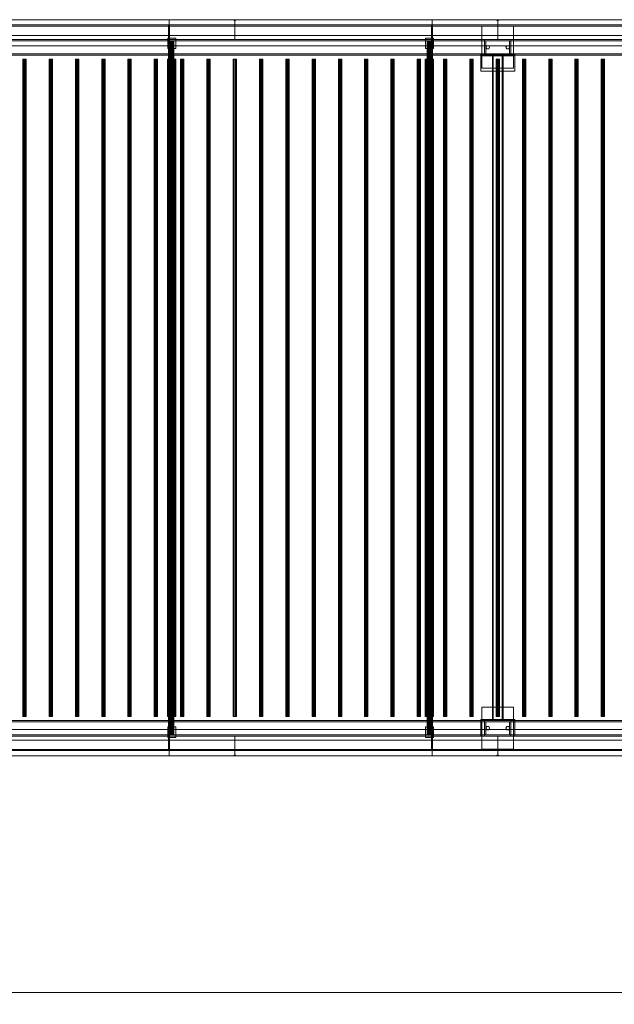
# Model space of a CAD drawing. Header units: millimetres. Extents: x -2233 to 65662, y -50530 to 6847.
# Tile 696 of 802: x 47643 to 49904, y -20345 to -16600. Entities that reach past the tile are written whole.
import ezdxf

# ---------------------------------------------------------------- set-up
doc = ezdxf.new("R2010")
doc.units = ezdxf.units.MM
doc.layers.add('COTAS_O', color=1, linetype='Continuous', lineweight=0)
doc.layers.add('superior_secador', color=7, linetype='Continuous', lineweight=0)
doc.dimstyles.new('R19_100', dxfattribs={"dimtxt": 250, "dimasz": 150, "dimexe": 150, "dimexo": 80, "dimgap": 100, "dimtad": 1, "dimtih": 1, "dimtoh": 1, "dimdsep": 46, "dimcen": 0.09, "dimadec": 0, "dimazin": 0, "dimtfac": 1, "dimtdec": 4, "dimtofl": 0, "dimtmove": 0, "dimatfit": 3, "dimfxl": 1, "dimtolj": 1, "dimtzin": 0, "dimarcsym": 0})

# ---------------------------------------------------------------- blocks, each defined once
blk = doc.blocks.new('DIM_R32_36')
at = {"layer": 'COTAS_O'}
for p, q in [((40461.1, -19400), (40461.1, -20300)), ((60461.1, -19400), (60461.1, -20300)), ((40461.1, -20300), (40611.1, -20255)), ((60461.1, -20300), (60311.1, -20255)), ((40461.1, -20300), (60461.1, -20300)), ((40461.1, -20300), (40611.1, -20345)), ((60461.1, -20300), (60311.1, -20345))]:
    blk.add_line(p, q, dxfattribs=at)
blk.add_text('20000 O', height=250, dxfattribs=at).set_placement((50461.1, -20200))

msp = doc.modelspace()

# ---------------------------------------------------------------- linework, layer by layer
at = {"layer": 'superior_secador'}
for p, q in [((40461.134, -16600), (60461.134, -16600)), ((60461.134, -16620), (40461.134, -16620)), ((60461.134, -16624), (40461.134, -16624)), ((47211.134, -16600), (48211.134, -16600)), ((47461.134, -16600), (48461.134, -16600)), ((48209.134, -19380), (48209.134, -16620)), ((48209.134, -16620), (48213.134, -16620)), ((48211.134, -16600), (48211.134, -19400)), ((48211.134, -16600), (49211.134, -16600)), ((48213.134, -16620), (48213.134, -19380)), ((48458.134, -16603), (48458.134, -16600)), ((48458.134, -16600), (48464.134, -16600)), ((48464.134, -16603), (48458.134, -16603)), ((48461.134, -16600), (48461.134, -16675)), ((48461.134, -16600), (49461.134, -16600)), ((48464.134, -16600), (48464.134, -16603)), ((49209.134, -19380), (49209.134, -16620)), ((49209.134, -16620), (49213.134, -16620)), ((49211.134, -16600), (49211.134, -19400)), ((49211.134, -16600), (50211.134, -16600)), ((49213.134, -16620), (49213.134, -19380)), ((49401.134, -16785), (49401.134, -16625)), ((49401.134, -16625), (49521.134, -16625)), ((49458.134, -16603), (49458.134, -16600)), ((49458.134, -16600), (49464.134, -16600)), ((49464.134, -16603), (49458.134, -16603)), ((49461.134, -16600), (49461.134, -16675)), ((49461.134, -16600), (50236.134, -16600)), ((49464.134, -16600), (49464.134, -16603)), ((49521.134, -16625), (49521.134, -16785)), ((40811.134, -16660), (60111.134, -16660)), ((40461.134, -16675), (60461.134, -16675)), ((60461.134, -16680), (40461.134, -16680)), ((60111.134, -16700), (40811.134, -16700)), ((48461.134, -16675), (47461.134, -16675)), ((48206.134, -16710), (48206.134, -16670)), ((48206.134, -16670), (48236.134, -16670)), ((48213.406, -16680), (48213.134, -16680)), ((48213.134, -16680), (48213.134, -19320)), ((48214.206, -16680), (48213.406, -16680)), ((48213.406, -16680), (48213.406, -19320)), ((48215.477, -16680), (48214.206, -16680)), ((48214.206, -16680), (48214.206, -19320)), ((48217.134, -16680), (48215.477, -16680)), ((48215.477, -16680), (48215.477, -19320)), ((48219.063, -16680), (48217.134, -16680)), ((48217.134, -16680), (48217.134, -19320)), ((48221.134, -16680), (48219.063, -16680)), ((48219.063, -16680), (48219.063, -19320)), ((48223.204, -16680), (48221.134, -16680)), ((48221.134, -16680), (48221.134, -19320)), ((48225.134, -16680), (48223.204, -16680)), ((48223.204, -16680), (48223.204, -19320)), ((48226.791, -16680), (48225.134, -16680)), ((48225.134, -16680), (48225.134, -19320)), ((48228.062, -16680), (48226.791, -16680)), ((48226.791, -16680), (48226.791, -19320)), ((48228.861, -16680), (48228.062, -16680)), ((48228.062, -16680), (48228.062, -19320)), ((48228.861, -16680), (48229.134, -16680)), ((48228.861, -16680), (48228.861, -19320)), ((48229.134, -19320), (48229.134, -16680)), ((48236.134, -16670), (48236.134, -16710)), ((49461.134, -16675), (48461.134, -16675)), ((49186.134, -16710), (49186.134, -16670)), ((49186.134, -16670), (49216.134, -16670)), ((49193.406, -16680), (49193.134, -16680)), ((49193.134, -16680), (49193.134, -19320)), ((49194.206, -16680), (49193.406, -16680)), ((49193.406, -16680), (49193.406, -19320)), ((49195.477, -16680), (49194.206, -16680)), ((49194.206, -16680), (49194.206, -19320)), ((49197.134, -16680), (49195.477, -16680)), ((49195.477, -16680), (49195.477, -19320)), ((49199.063, -16680), (49197.134, -16680)), ((49197.134, -16680), (49197.134, -19320)), ((49201.134, -16680), (49199.063, -16680)), ((49199.063, -16680), (49199.063, -19320)), ((49203.204, -16680), (49201.134, -16680)), ((49201.134, -16680), (49201.134, -19320)), ((49205.134, -16680), (49203.204, -16680)), ((49203.204, -16680), (49203.204, -19320)), ((49206.791, -16680), (49205.134, -16680)), ((49205.134, -16680), (49205.134, -19320)), ((49208.062, -16680), (49206.791, -16680)), ((49206.791, -16680), (49206.791, -19320)), ((49208.861, -16680), (49208.062, -16680)), ((49208.062, -16680), (49208.062, -19320)), ((49208.861, -16680), (49209.134, -16680)), ((49208.861, -16680), (49208.861, -19320)), ((49209.134, -19320), (49209.134, -16680)), ((49216.134, -16670), (49216.134, -16710)), ((49411.134, -16680), (49411.134, -16675)), ((49411.134, -16675), (49511.134, -16675)), ((49511.134, -16680), (49411.134, -16680)), ((49411.134, -16730), (49411.134, -16680)), ((49411.134, -16680), (49416.134, -16680)), ((49416.134, -16680), (49416.134, -16730)), ((49416.134, -16705), (49419.634, -16698.938)), ((49419.634, -16698.938), (49426.634, -16698.938)), ((49426.634, -16698.938), (49430.134, -16705)), ((50236.134, -16675), (49461.134, -16675)), ((49492.134, -16705), (49495.634, -16698.938)), ((49495.634, -16698.938), (49502.634, -16698.938)), ((49502.634, -16698.938), (49506.134, -16705)), ((49506.134, -16730), (49506.134, -16680)), ((49506.134, -16680), (49511.134, -16680)), ((49511.134, -16675), (49511.134, -16680)), ((49511.134, -16680), (49511.134, -16730)), ((40461.134, -16730), (60461.134, -16730)), ((60461.134, -16735), (40461.134, -16735)), ((48236.134, -16710), (48206.134, -16710)), ((49216.134, -16710), (49186.134, -16710)), ((49396.134, -16738), (49396.134, -16733)), ((49396.134, -16733), (49526.134, -16733)), ((49396.134, -16796), (49396.134, -16733)), ((49526.134, -16738), (49396.134, -16738)), ((49411.134, -16735), (49411.134, -16730)), ((49411.134, -16730), (49511.134, -16730)), ((49416.134, -16730), (49411.134, -16730)), ((49511.134, -16735), (49411.134, -16735)), ((49419.634, -16711.062), (49416.134, -16705)), ((49426.634, -16711.062), (49419.634, -16711.062)), ((49430.134, -16705), (49426.634, -16711.062)), ((49441.134, -19265), (49441.134, -16735)), ((49441.134, -16735), (49481.134, -16735)), ((49441.134, -16735), (49444.134, -16735)), ((49444.134, -16735), (49444.134, -19265)), ((49478.134, -19265), (49478.134, -16735)), ((49478.134, -16735), (49481.134, -16735)), ((49481.134, -16735), (49481.134, -19265)), ((49495.634, -16711.062), (49492.134, -16705)), ((49502.634, -16711.062), (49495.634, -16711.062)), ((49506.134, -16705), (49502.634, -16711.062)), ((49511.134, -16730), (49506.134, -16730)), ((49511.134, -16730), (49511.134, -16735)), ((49526.134, -16733), (49526.134, -16738)), ((49526.134, -16733), (49526.134, -16796)), ((47655.997, -16750), (47654.784, -16750)), ((47654.784, -16750), (47654.784, -19250)), ((47659.172, -16750), (47655.997, -16750)), ((47655.997, -16750), (47655.997, -19250)), ((47663.096, -16750), (47659.172, -16750)), ((47659.172, -16750), (47659.172, -19250)), ((47666.271, -16750), (47663.096, -16750)), ((47663.096, -16750), (47663.096, -19250)), ((47666.271, -16750), (47667.484, -16750)), ((47666.271, -16750), (47666.271, -19250)), ((47667.484, -19250), (47667.484, -16750)), ((47755.997, -16750), (47754.784, -16750)), ((47754.784, -16750), (47754.784, -19250)), ((47759.172, -16750), (47755.997, -16750)), ((47755.997, -16750), (47755.997, -19250)), ((47763.096, -16750), (47759.172, -16750)), ((47759.172, -16750), (47759.172, -19250)), ((47766.271, -16750), (47763.096, -16750)), ((47763.096, -16750), (47763.096, -19250)), ((47766.271, -16750), (47767.484, -16750)), ((47766.271, -16750), (47766.271, -19250)), ((47767.484, -19250), (47767.484, -16750)), ((47855.997, -16750), (47854.784, -16750)), ((47854.784, -16750), (47854.784, -19250)), ((47859.172, -16750), (47855.997, -16750)), ((47855.997, -16750), (47855.997, -19250)), ((47863.096, -16750), (47859.172, -16750)), ((47859.172, -16750), (47859.172, -19250)), ((47866.271, -16750), (47863.096, -16750)), ((47863.096, -16750), (47863.096, -19250)), ((47866.271, -16750), (47867.484, -16750)), ((47866.271, -16750), (47866.271, -19250)), ((47867.484, -19250), (47867.484, -16750)), ((47955.997, -16750), (47954.784, -16750)), ((47954.784, -16750), (47954.784, -19250)), ((47959.172, -16750), (47955.997, -16750)), ((47955.997, -16750), (47955.997, -19250)), ((47963.096, -16750), (47959.172, -16750)), ((47959.172, -16750), (47959.172, -19250)), ((47966.271, -16750), (47963.096, -16750)), ((47963.096, -16750), (47963.096, -19250)), ((47966.271, -16750), (47967.484, -16750)), ((47966.271, -16750), (47966.271, -19250)), ((47967.484, -19250), (47967.484, -16750)), ((48055.997, -16750), (48054.784, -16750)), ((48054.784, -16750), (48054.784, -19250)), ((48059.172, -16750), (48055.997, -16750)), ((48055.997, -16750), (48055.997, -19250)), ((48063.096, -16750), (48059.172, -16750)), ((48059.172, -16750), (48059.172, -19250)), ((48066.271, -16750), (48063.096, -16750)), ((48063.096, -16750), (48063.096, -19250)), ((48066.271, -16750), (48067.484, -16750)), ((48066.271, -16750), (48066.271, -19250)), ((48067.484, -19250), (48067.484, -16750)), ((48155.997, -16750), (48154.784, -16750)), ((48154.784, -16750), (48154.784, -19250)), ((48159.172, -16750), (48155.997, -16750)), ((48155.997, -16750), (48155.997, -19250)), ((48163.096, -16750), (48159.172, -16750)), ((48159.172, -16750), (48159.172, -19250)), ((48166.271, -16750), (48163.096, -16750)), ((48163.096, -16750), (48163.096, -19250)), ((48166.271, -16750), (48167.484, -16750)), ((48166.271, -16750), (48166.271, -19250)), ((48167.484, -19250), (48167.484, -16750)), ((48205.679, -16750), (48205.134, -16750)), ((48205.134, -16750), (48205.134, -19250)), ((48207.277, -16750), (48205.679, -16750)), ((48205.679, -16750), (48205.679, -19250)), ((48209.82, -16750), (48207.277, -16750)), ((48207.277, -16750), (48207.277, -19250)), ((48213.134, -16750), (48209.82, -16750)), ((48209.82, -16750), (48209.82, -19250)), ((48216.993, -16750), (48213.134, -16750)), ((48213.134, -16750), (48213.134, -19250)), ((48221.134, -16750), (48216.993, -16750)), ((48216.993, -16750), (48216.993, -19250)), ((48225.275, -16750), (48221.134, -16750)), ((48221.134, -16750), (48221.134, -19250)), ((48229.134, -16750), (48225.275, -16750)), ((48225.275, -16750), (48225.275, -19250)), ((48232.448, -16750), (48229.134, -16750)), ((48229.134, -16750), (48229.134, -19250)), ((48234.99, -16750), (48232.448, -16750)), ((48232.448, -16750), (48232.448, -19250)), ((48236.589, -16750), (48234.99, -16750)), ((48234.99, -16750), (48234.99, -19250)), ((48236.589, -16750), (48237.134, -16750)), ((48236.589, -16750), (48236.589, -19250)), ((48237.134, -19250), (48237.134, -16750)), ((48255.997, -16750), (48254.784, -16750)), ((48254.784, -16750), (48254.784, -19250)), ((48259.172, -16750), (48255.997, -16750)), ((48255.997, -16750), (48255.997, -19250)), ((48263.096, -16750), (48259.172, -16750)), ((48259.172, -16750), (48259.172, -19250)), ((48266.271, -16750), (48263.096, -16750)), ((48263.096, -16750), (48263.096, -19250)), ((48266.271, -16750), (48267.484, -16750)), ((48266.271, -16750), (48266.271, -19250)), ((48267.484, -19250), (48267.484, -16750)), ((48355.997, -16750), (48354.784, -16750)), ((48354.784, -16750), (48354.784, -19250)), ((48359.172, -16750), (48355.997, -16750)), ((48355.997, -16750), (48355.997, -19250)), ((48363.096, -16750), (48359.172, -16750)), ((48359.172, -16750), (48359.172, -19250)), ((48366.271, -16750), (48363.096, -16750)), ((48363.096, -16750), (48363.096, -19250)), ((48366.271, -16750), (48367.484, -16750)), ((48366.271, -16750), (48366.271, -19250)), ((48367.484, -19250), (48367.484, -16750)), ((48455.997, -16750), (48454.784, -16750)), ((48454.784, -16750), (48454.784, -19250)), ((48459.172, -16750), (48455.997, -16750)), ((48455.997, -16750), (48455.997, -19250)), ((48463.096, -16750), (48459.172, -16750)), ((48459.172, -16750), (48459.172, -19250)), ((48466.271, -16750), (48463.096, -16750)), ((48463.096, -16750), (48463.096, -19250)), ((48466.271, -16750), (48467.484, -16750)), ((48466.271, -16750), (48466.271, -19250)), ((48467.484, -19250), (48467.484, -16750)), ((48555.997, -16750), (48554.784, -16750)), ((48554.784, -16750), (48554.784, -19250)), ((48559.172, -16750), (48555.997, -16750)), ((48555.997, -16750), (48555.997, -19250)), ((48563.096, -16750), (48559.172, -16750)), ((48559.172, -16750), (48559.172, -19250)), ((48566.271, -16750), (48563.096, -16750)), ((48563.096, -16750), (48563.096, -19250)), ((48566.271, -16750), (48567.484, -16750)), ((48566.271, -16750), (48566.271, -19250)), ((48567.484, -19250), (48567.484, -16750)), ((48655.997, -16750), (48654.784, -16750)), ((48654.784, -16750), (48654.784, -19250)), ((48659.172, -16750), (48655.997, -16750)), ((48655.997, -16750), (48655.997, -19250)), ((48663.096, -16750), (48659.172, -16750)), ((48659.172, -16750), (48659.172, -19250)), ((48666.271, -16750), (48663.096, -16750)), ((48663.096, -16750), (48663.096, -19250)), ((48666.271, -16750), (48667.484, -16750)), ((48666.271, -16750), (48666.271, -19250)), ((48667.484, -19250), (48667.484, -16750)), ((48755.997, -16750), (48754.784, -16750)), ((48754.784, -16750), (48754.784, -19250)), ((48759.172, -16750), (48755.997, -16750)), ((48755.997, -16750), (48755.997, -19250)), ((48763.096, -16750), (48759.172, -16750)), ((48759.172, -16750), (48759.172, -19250)), ((48766.271, -16750), (48763.096, -16750)), ((48763.096, -16750), (48763.096, -19250)), ((48766.271, -16750), (48767.484, -16750)), ((48766.271, -16750), (48766.271, -19250)), ((48767.484, -19250), (48767.484, -16750)), ((48855.997, -16750), (48854.784, -16750)), ((48854.784, -16750), (48854.784, -19250)), ((48859.172, -16750), (48855.997, -16750)), ((48855.997, -16750), (48855.997, -19250)), ((48863.096, -16750), (48859.172, -16750)), ((48859.172, -16750), (48859.172, -19250)), ((48866.271, -16750), (48863.096, -16750)), ((48863.096, -16750), (48863.096, -19250)), ((48866.271, -16750), (48867.484, -16750)), ((48866.271, -16750), (48866.271, -19250)), ((48867.484, -19250), (48867.484, -16750)), ((48955.997, -16750), (48954.784, -16750)), ((48954.784, -16750), (48954.784, -19250)), ((48959.172, -16750), (48955.997, -16750)), ((48955.997, -16750), (48955.997, -19250)), ((48963.096, -16750), (48959.172, -16750)), ((48959.172, -16750), (48959.172, -19250)), ((48966.271, -16750), (48963.096, -16750)), ((48963.096, -16750), (48963.096, -19250)), ((48966.271, -16750), (48967.484, -16750)), ((48966.271, -16750), (48966.271, -19250)), ((48967.484, -19250), (48967.484, -16750)), ((49055.997, -16750), (49054.784, -16750)), ((49054.784, -16750), (49054.784, -19250)), ((49059.172, -16750), (49055.997, -16750)), ((49055.997, -16750), (49055.997, -19250)), ((49063.096, -16750), (49059.172, -16750)), ((49059.172, -16750), (49059.172, -19250)), ((49066.271, -16750), (49063.096, -16750)), ((49063.096, -16750), (49063.096, -19250)), ((49066.271, -16750), (49067.484, -16750)), ((49066.271, -16750), (49066.271, -19250)), ((49067.484, -19250), (49067.484, -16750)), ((49155.997, -16750), (49154.784, -16750)), ((49154.784, -16750), (49154.784, -19250)), ((49159.172, -16750), (49155.997, -16750)), ((49155.997, -16750), (49155.997, -19250)), ((49163.096, -16750), (49159.172, -16750)), ((49159.172, -16750), (49159.172, -19250)), ((49166.271, -16750), (49163.096, -16750)), ((49163.096, -16750), (49163.096, -19250)), ((49166.271, -16750), (49167.484, -16750)), ((49166.271, -16750), (49166.271, -19250)), ((49167.484, -19250), (49167.484, -16750)), ((49185.679, -16750), (49185.134, -16750)), ((49185.134, -16750), (49185.134, -19250)), ((49187.277, -16750), (49185.679, -16750)), ((49185.679, -16750), (49185.679, -19250)), ((49189.82, -16750), (49187.277, -16750)), ((49187.277, -16750), (49187.277, -19250)), ((49193.134, -16750), (49189.82, -16750)), ((49189.82, -16750), (49189.82, -19250)), ((49196.993, -16750), (49193.134, -16750)), ((49193.134, -16750), (49193.134, -19250)), ((49201.134, -16750), (49196.993, -16750)), ((49196.993, -16750), (49196.993, -19250)), ((49205.275, -16750), (49201.134, -16750)), ((49201.134, -16750), (49201.134, -19250)), ((49209.134, -16750), (49205.275, -16750)), ((49205.275, -16750), (49205.275, -19250)), ((49212.448, -16750), (49209.134, -16750)), ((49209.134, -16750), (49209.134, -19250)), ((49214.99, -16750), (49212.448, -16750)), ((49212.448, -16750), (49212.448, -19250)), ((49216.589, -16750), (49214.99, -16750)), ((49214.99, -16750), (49214.99, -19250)), ((49216.589, -16750), (49217.134, -16750)), ((49216.589, -16750), (49216.589, -19250)), ((49217.134, -19250), (49217.134, -16750)), ((49255.997, -16750), (49254.784, -16750)), ((49254.784, -16750), (49254.784, -19250)), ((49259.172, -16750), (49255.997, -16750)), ((49255.997, -16750), (49255.997, -19250)), ((49263.096, -16750), (49259.172, -16750)), ((49259.172, -16750), (49259.172, -19250)), ((49266.271, -16750), (49263.096, -16750)), ((49263.096, -16750), (49263.096, -19250)), ((49266.271, -16750), (49267.484, -16750)), ((49266.271, -16750), (49266.271, -19250)), ((49267.484, -19250), (49267.484, -16750)), ((49355.997, -16750), (49354.784, -16750)), ((49354.784, -16750), (49354.784, -19250)), ((49359.172, -16750), (49355.997, -16750)), ((49355.997, -16750), (49355.997, -19250)), ((49363.096, -16750), (49359.172, -16750)), ((49359.172, -16750), (49359.172, -19250)), ((49366.271, -16750), (49363.096, -16750)), ((49363.096, -16750), (49363.096, -19250)), ((49366.271, -16750), (49367.484, -16750)), ((49366.271, -16750), (49366.271, -19250)), ((49367.484, -19250), (49367.484, -16750)), ((49455.997, -16750), (49454.784, -16750)), ((49454.784, -16750), (49454.784, -19250)), ((49459.172, -16750), (49455.997, -16750)), ((49455.997, -16750), (49455.997, -19250)), ((49463.096, -16750), (49459.172, -16750)), ((49459.172, -16750), (49459.172, -19250)), ((49466.271, -16750), (49463.096, -16750)), ((49463.096, -16750), (49463.096, -19250)), ((49466.271, -16750), (49467.484, -16750)), ((49466.271, -16750), (49466.271, -19250)), ((49467.484, -19250), (49467.484, -16750)), ((49555.997, -16750), (49554.784, -16750)), ((49554.784, -16750), (49554.784, -19250)), ((49559.172, -16750), (49555.997, -16750)), ((49555.997, -16750), (49555.997, -19250)), ((49563.096, -16750), (49559.172, -16750)), ((49559.172, -16750), (49559.172, -19250)), ((49566.271, -16750), (49563.096, -16750)), ((49563.096, -16750), (49563.096, -19250)), ((49566.271, -16750), (49567.484, -16750)), ((49566.271, -16750), (49566.271, -19250)), ((49567.484, -19250), (49567.484, -16750)), ((49655.997, -16750), (49654.784, -16750)), ((49654.784, -16750), (49654.784, -19250)), ((49659.172, -16750), (49655.997, -16750)), ((49655.997, -16750), (49655.997, -19250)), ((49663.096, -16750), (49659.172, -16750)), ((49659.172, -16750), (49659.172, -19250)), ((49666.271, -16750), (49663.096, -16750)), ((49663.096, -16750), (49663.096, -19250)), ((49666.271, -16750), (49667.484, -16750)), ((49666.271, -16750), (49666.271, -19250)), ((49667.484, -19250), (49667.484, -16750)), ((49755.997, -16750), (49754.784, -16750)), ((49754.784, -16750), (49754.784, -19250)), ((49759.172, -16750), (49755.997, -16750)), ((49755.997, -16750), (49755.997, -19250)), ((49763.096, -16750), (49759.172, -16750)), ((49759.172, -16750), (49759.172, -19250)), ((49766.271, -16750), (49763.096, -16750)), ((49763.096, -16750), (49763.096, -19250)), ((49766.271, -16750), (49767.484, -16750)), ((49766.271, -16750), (49766.271, -19250)), ((49767.484, -19250), (49767.484, -16750)), ((49855.997, -16750), (49854.784, -16750)), ((49854.784, -16750), (49854.784, -19250)), ((49859.172, -16750), (49855.997, -16750)), ((49855.997, -16750), (49855.997, -19250)), ((49863.096, -16750), (49859.172, -16750)), ((49859.172, -16750), (49859.172, -19250)), ((49866.271, -16750), (49863.096, -16750)), ((49863.096, -16750), (49863.096, -19250)), ((49866.271, -16750), (49867.484, -16750)), ((49866.271, -16750), (49866.271, -19250)), ((49867.484, -19250), (49867.484, -16750)), ((49526.134, -16796), (49396.134, -16796)), ((49521.134, -16785), (49401.134, -16785)), ((49401.134, -19375), (49401.134, -19215)), ((49401.134, -19215), (49521.134, -19215)), ((49521.134, -19215), (49521.134, -19375)), ((40461.134, -19265), (60461.134, -19265)), ((60461.134, -19270), (40461.134, -19270)), ((47655.997, -19250), (47654.784, -19250)), ((47659.172, -19250), (47655.997, -19250)), ((47663.096, -19250), (47659.172, -19250)), ((47666.271, -19250), (47663.096, -19250)), ((47667.484, -19250), (47666.271, -19250)), ((47755.997, -19250), (47754.784, -19250)), ((47759.172, -19250), (47755.997, -19250)), ((47763.096, -19250), (47759.172, -19250)), ((47766.271, -19250), (47763.096, -19250)), ((47767.484, -19250), (47766.271, -19250)), ((47855.997, -19250), (47854.784, -19250)), ((47859.172, -19250), (47855.997, -19250)), ((47863.096, -19250), (47859.172, -19250)), ((47866.271, -19250), (47863.096, -19250)), ((47867.484, -19250), (47866.271, -19250)), ((47955.997, -19250), (47954.784, -19250)), ((47959.172, -19250), (47955.997, -19250)), ((47963.096, -19250), (47959.172, -19250)), ((47966.271, -19250), (47963.096, -19250)), ((47967.484, -19250), (47966.271, -19250)), ((48055.997, -19250), (48054.784, -19250)), ((48059.172, -19250), (48055.997, -19250)), ((48063.096, -19250), (48059.172, -19250)), ((48066.271, -19250), (48063.096, -19250)), ((48067.484, -19250), (48066.271, -19250)), ((48155.997, -19250), (48154.784, -19250)), ((48159.172, -19250), (48155.997, -19250)), ((48163.096, -19250), (48159.172, -19250)), ((48166.271, -19250), (48163.096, -19250)), ((48167.484, -19250), (48166.271, -19250)), ((48205.679, -19250), (48205.134, -19250)), ((48207.277, -19250), (48205.679, -19250)), ((48209.82, -19250), (48207.277, -19250)), ((48213.134, -19250), (48209.82, -19250)), ((48216.993, -19250), (48213.134, -19250)), ((48221.134, -19250), (48216.993, -19250)), ((48225.275, -19250), (48221.134, -19250)), ((48229.134, -19250), (48225.275, -19250)), ((48232.448, -19250), (48229.134, -19250)), ((48234.99, -19250), (48232.448, -19250)), ((48236.589, -19250), (48234.99, -19250)), ((48237.134, -19250), (48236.589, -19250)), ((48255.997, -19250), (48254.784, -19250)), ((48259.172, -19250), (48255.997, -19250)), ((48263.096, -19250), (48259.172, -19250)), ((48266.271, -19250), (48263.096, -19250)), ((48267.484, -19250), (48266.271, -19250)), ((48355.997, -19250), (48354.784, -19250)), ((48359.172, -19250), (48355.997, -19250)), ((48363.096, -19250), (48359.172, -19250)), ((48366.271, -19250), (48363.096, -19250)), ((48367.484, -19250), (48366.271, -19250)), ((48455.997, -19250), (48454.784, -19250)), ((48459.172, -19250), (48455.997, -19250)), ((48463.096, -19250), (48459.172, -19250)), ((48466.271, -19250), (48463.096, -19250)), ((48467.484, -19250), (48466.271, -19250)), ((48555.997, -19250), (48554.784, -19250)), ((48559.172, -19250), (48555.997, -19250)), ((48563.096, -19250), (48559.172, -19250)), ((48566.271, -19250), (48563.096, -19250)), ((48567.484, -19250), (48566.271, -19250)), ((48655.997, -19250), (48654.784, -19250)), ((48659.172, -19250), (48655.997, -19250)), ((48663.096, -19250), (48659.172, -19250)), ((48666.271, -19250), (48663.096, -19250)), ((48667.484, -19250), (48666.271, -19250)), ((48755.997, -19250), (48754.784, -19250)), ((48759.172, -19250), (48755.997, -19250)), ((48763.096, -19250), (48759.172, -19250)), ((48766.271, -19250), (48763.096, -19250)), ((48767.484, -19250), (48766.271, -19250)), ((48855.997, -19250), (48854.784, -19250)), ((48859.172, -19250), (48855.997, -19250)), ((48863.096, -19250), (48859.172, -19250)), ((48866.271, -19250), (48863.096, -19250)), ((48867.484, -19250), (48866.271, -19250)), ((48955.997, -19250), (48954.784, -19250)), ((48959.172, -19250), (48955.997, -19250)), ((48963.096, -19250), (48959.172, -19250)), ((48966.271, -19250), (48963.096, -19250)), ((48967.484, -19250), (48966.271, -19250)), ((49055.997, -19250), (49054.784, -19250)), ((49059.172, -19250), (49055.997, -19250)), ((49063.096, -19250), (49059.172, -19250)), ((49066.271, -19250), (49063.096, -19250)), ((49067.484, -19250), (49066.271, -19250)), ((49155.997, -19250), (49154.784, -19250)), ((49159.172, -19250), (49155.997, -19250)), ((49163.096, -19250), (49159.172, -19250)), ((49166.271, -19250), (49163.096, -19250)), ((49167.484, -19250), (49166.271, -19250)), ((49185.679, -19250), (49185.134, -19250)), ((49187.277, -19250), (49185.679, -19250)), ((49189.82, -19250), (49187.277, -19250)), ((49193.134, -19250), (49189.82, -19250)), ((49196.993, -19250), (49193.134, -19250)), ((49201.134, -19250), (49196.993, -19250)), ((49205.275, -19250), (49201.134, -19250)), ((49209.134, -19250), (49205.275, -19250)), ((49212.448, -19250), (49209.134, -19250)), ((49214.99, -19250), (49212.448, -19250)), ((49216.589, -19250), (49214.99, -19250)), ((49217.134, -19250), (49216.589, -19250)), ((49255.997, -19250), (49254.784, -19250)), ((49259.172, -19250), (49255.997, -19250)), ((49263.096, -19250), (49259.172, -19250)), ((49266.271, -19250), (49263.096, -19250)), ((49267.484, -19250), (49266.271, -19250)), ((49355.997, -19250), (49354.784, -19250)), ((49359.172, -19250), (49355.997, -19250)), ((49363.096, -19250), (49359.172, -19250)), ((49366.271, -19250), (49363.096, -19250)), ((49367.484, -19250), (49366.271, -19250)), ((49396.134, -19325), (49396.134, -19262)), ((49396.134, -19262), (49526.134, -19262)), ((49411.134, -19270), (49411.134, -19265)), ((49411.134, -19265), (49511.134, -19265)), ((49511.134, -19270), (49411.134, -19270)), ((49411.134, -19320), (49411.134, -19270)), ((49411.134, -19270), (49416.134, -19270)), ((49416.134, -19270), (49416.134, -19320)), ((49481.134, -19265), (49441.134, -19265)), ((49444.134, -19265), (49441.134, -19265)), ((49455.997, -19250), (49454.784, -19250)), ((49459.172, -19250), (49455.997, -19250)), ((49463.096, -19250), (49459.172, -19250)), ((49466.271, -19250), (49463.096, -19250)), ((49467.484, -19250), (49466.271, -19250)), ((49481.134, -19265), (49478.134, -19265)), ((49506.134, -19320), (49506.134, -19270)), ((49506.134, -19270), (49511.134, -19270)), ((49511.134, -19265), (49511.134, -19270)), ((49511.134, -19270), (49511.134, -19320)), ((49526.134, -19262), (49526.134, -19325)), ((49555.997, -19250), (49554.784, -19250)), ((49559.172, -19250), (49555.997, -19250)), ((49563.096, -19250), (49559.172, -19250)), ((49566.271, -19250), (49563.096, -19250)), ((49567.484, -19250), (49566.271, -19250)), ((49655.997, -19250), (49654.784, -19250)), ((49659.172, -19250), (49655.997, -19250)), ((49663.096, -19250), (49659.172, -19250)), ((49666.271, -19250), (49663.096, -19250)), ((49667.484, -19250), (49666.271, -19250)), ((49755.997, -19250), (49754.784, -19250)), ((49759.172, -19250), (49755.997, -19250)), ((49763.096, -19250), (49759.172, -19250)), ((49766.271, -19250), (49763.096, -19250)), ((49767.484, -19250), (49766.271, -19250)), ((49855.997, -19250), (49854.784, -19250)), ((49859.172, -19250), (49855.997, -19250)), ((49863.096, -19250), (49859.172, -19250)), ((49866.271, -19250), (49863.096, -19250)), ((49867.484, -19250), (49866.271, -19250)), ((40461.134, -19320), (60461.134, -19320)), ((40811.134, -19300), (60111.134, -19300)), ((48206.134, -19330), (48206.134, -19290)), ((48206.134, -19290), (48236.134, -19290)), ((48213.406, -19320), (48213.134, -19320)), ((48214.206, -19320), (48213.406, -19320)), ((48215.477, -19320), (48214.206, -19320)), ((48217.134, -19320), (48215.477, -19320)), ((48219.063, -19320), (48217.134, -19320)), ((48221.134, -19320), (48219.063, -19320)), ((48223.204, -19320), (48221.134, -19320)), ((48225.134, -19320), (48223.204, -19320)), ((48226.791, -19320), (48225.134, -19320)), ((48228.062, -19320), (48226.791, -19320)), ((48228.861, -19320), (48228.062, -19320)), ((48229.134, -19320), (48228.861, -19320)), ((48236.134, -19290), (48236.134, -19330)), ((49186.134, -19330), (49186.134, -19290)), ((49186.134, -19290), (49216.134, -19290)), ((49193.406, -19320), (49193.134, -19320)), ((49194.206, -19320), (49193.406, -19320)), ((49195.477, -19320), (49194.206, -19320)), ((49197.134, -19320), (49195.477, -19320)), ((49199.063, -19320), (49197.134, -19320)), ((49201.134, -19320), (49199.063, -19320)), ((49203.204, -19320), (49201.134, -19320)), ((49205.134, -19320), (49203.204, -19320)), ((49206.791, -19320), (49205.134, -19320)), ((49208.062, -19320), (49206.791, -19320)), ((49208.861, -19320), (49208.062, -19320)), ((49209.134, -19320), (49208.861, -19320)), ((49216.134, -19290), (49216.134, -19330)), ((49396.134, -19325), (49396.134, -19320)), ((49396.134, -19320), (49526.134, -19320)), ((49411.134, -19325), (49411.134, -19320)), ((49411.134, -19320), (49511.134, -19320)), ((49416.134, -19320), (49411.134, -19320)), ((49416.134, -19295), (49419.634, -19288.938)), ((49419.634, -19301.062), (49416.134, -19295)), ((49419.634, -19288.938), (49426.634, -19288.938)), ((49426.634, -19301.062), (49419.634, -19301.062)), ((49426.634, -19288.938), (49430.134, -19295)), ((49430.134, -19295), (49426.634, -19301.062)), ((49492.134, -19295), (49495.634, -19288.938)), ((49495.634, -19301.062), (49492.134, -19295)), ((49495.634, -19288.938), (49502.634, -19288.938)), ((49502.634, -19301.062), (49495.634, -19301.062)), ((49502.634, -19288.938), (49506.134, -19295)), ((49506.134, -19295), (49502.634, -19301.062)), ((49511.134, -19320), (49506.134, -19320)), ((49511.134, -19320), (49511.134, -19325)), ((49526.134, -19320), (49526.134, -19325)), ((60461.134, -19325), (40461.134, -19325)), ((60111.134, -19340), (40811.134, -19340)), ((47461.134, -19325), (48461.134, -19325)), ((48236.134, -19330), (48206.134, -19330)), ((48461.134, -19325), (48461.134, -19400)), ((48461.134, -19325), (49461.134, -19325)), ((49216.134, -19330), (49186.134, -19330)), ((49526.134, -19325), (49396.134, -19325)), ((49511.134, -19325), (49411.134, -19325)), ((49461.134, -19325), (49461.134, -19400)), ((49461.134, -19325), (50236.134, -19325)), ((40461.134, -19376), (60461.134, -19376)), ((40461.134, -19380), (60461.134, -19380)), ((48213.134, -19380), (48209.134, -19380)), ((48458.134, -19400), (48458.134, -19397)), ((48458.134, -19397), (48464.134, -19397)), ((48464.134, -19397), (48464.134, -19400)), ((49213.134, -19380), (49209.134, -19380)), ((49521.134, -19375), (49401.134, -19375)), ((49458.134, -19400), (49458.134, -19397)), ((49458.134, -19397), (49464.134, -19397)), ((49464.134, -19397), (49464.134, -19400)), ((60461.134, -19400), (40461.134, -19400)), ((48211.134, -19400), (47211.134, -19400)), ((48461.134, -19400), (47461.134, -19400)), ((49211.134, -19400), (48211.134, -19400)), ((48464.134, -19400), (48458.134, -19400)), ((49461.134, -19400), (48461.134, -19400)), ((50211.134, -19400), (49211.134, -19400)), ((49464.134, -19400), (49458.134, -19400)), ((50236.134, -19400), (49461.134, -19400))]:
    msp.add_line(p, q, dxfattribs=at)

# ---------------------------------------------------------------- dimensions: what is measured, and where the dimension line sits
at = {"layer": 'COTAS_O'}
dim = msp.add_aligned_dim(p1=(40461.134, -19400), p2=(60461.134, -19400), distance=-900, text='<> O', dimstyle='R19_100', dxfattribs=at)
dim.commit()
dim.dimension.update_dxf_attribs({"geometry": 'DIM_R32_36', "text_midpoint": (50461.134, -20300)})

doc.saveas('drawing.dxf')
